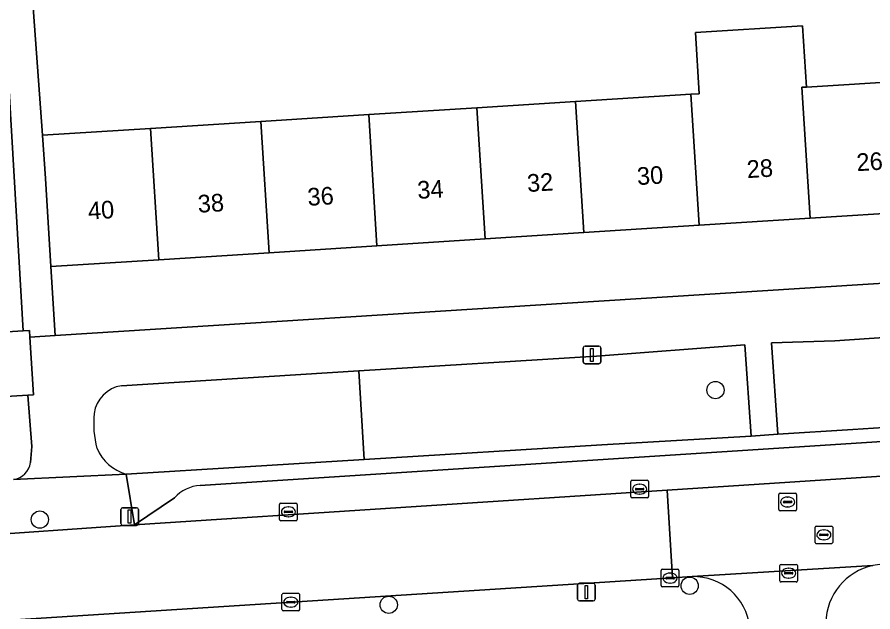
# Model space of a CAD drawing. Extents: x 159680 to 160786, y 387323 to 388340.
# Drawn here: x 160532.52 to 160580.99, y 387691.36 to 387725.08 of the extents above; entities that cross this region are included whole.
import ezdxf

# ---------------------------------------------------------------- set-up
doc = ezdxf.new("R2010")
doc.units = 0
for name, color, linetype in [('IMGEO_Boom', 7, 'Continuous'), ('IMGEO_Erf', 7, 'Continuous'), ('IMGEO_Groenvoorziening', 7, 'Continuous'), ('IMGEO_Kolk', 7, 'Continuous'), ('IMGEO_Lichtmast', 7, 'Continuous'), ('IMGEO_Pand', 7, 'Continuous'), ('IMGEO_Pand_nummerreeks', 7, 'Continuous'), ('IMGEO_Parkeervlak_open', 7, 'Continuous'), ('IMGEO_Rijbaan_lokaal_open', 7, 'Continuous'), ('IMGEO_Rioolput', 7, 'Continuous'), ('IMGEO_Voetpad_open', 7, 'Continuous')]:
    doc.layers.add(name, color=color, linetype=linetype)

msp = doc.modelspace()

# ---------------------------------------------------------------- linework, layer by layer
at = {"layer": 'IMGEO_Boom'}
for centre in [(160572.072, 387703.939), (160533.805, 387696.597), (160570.609, 387692.848), (160553.567, 387691.767)]:
    msp.add_circle(centre, 0.489, dxfattribs=at)
at = {"layer": 'IMGEO_Erf'}
for points in [[(160533.278, 387699.833), (160533.354, 387700.741), (160533.134, 387703.652), (160530.953, 387703.521), (160530.733, 387707.169), (160532.859, 387707.298), (160530.528, 387747.173)], [(160533.274, 387727.709), (160533.963, 387718.39), (160540.073, 387718.775), (160546.322, 387719.169), (160552.431, 387719.555), (160558.554, 387719.941), (160564.14, 387720.293), (160570.681, 387720.706), (160571.157, 387720.736), (160570.938, 387724.202), (160577, 387724.584), (160577.219, 387721.118), (160582.948, 387721.479)]]:
    msp.add_lwpolyline(points, dxfattribs=at)
msp.add_lwpolyline([(160596.617, 387714.908), (160589.741, 387714.469), (160583.416, 387714.065), (160577.426, 387713.683), (160571.149, 387713.282), (160564.608, 387712.865), (160559.023, 387712.508), (160552.9, 387712.118), (160546.791, 387711.728), (160540.554, 387711.33), (160534.432, 387710.939), (160534.679, 387707.033), (160596.866, 387710.964)], close=True, dxfattribs=at)
msp.add_arc((160532.158, 387699.994), 1.132, 277.8279, 351.8152, dxfattribs=at)
at = {"layer": 'IMGEO_Groenvoorziening'}
for points in [[(160582.195, 387701.852), (160581.897, 387706.94), (160578.838, 387706.727), (160575.245, 387706.61), (160575.604, 387701.433), (160579.857, 387701.705)], [(160565.643, 387700.831), (160574.091, 387701.325), (160573.741, 387706.508), (160565.33, 387705.866), (160551.877, 387705.026), (160552.17, 387700.005)]]:
    msp.add_lwpolyline(points, close=True, dxfattribs=at)
for points in [[(160551.877, 387705.026), (160538.425, 387704.187)], [(160538.697, 387699.179), (160552.17, 387700.005), (160551.877, 387705.026)]]:
    msp.add_lwpolyline(points, dxfattribs=at)
for centre, radius, start, end in [((160538.714, 387702.359), 1.851, 98.9803, 172.0494), ((160542.459, 387702.073), 5.605, 174.4482, 194.8538), ((160539.374, 387701.616), 2.529, 202.7977, 254.4834)]:
    msp.add_arc(centre, radius, start, end, dxfattribs=at)
at = {"layer": 'IMGEO_Kolk'}
for p, q in [((160567.277, 387697.898), (160567.277, 387698.75)), ((160567.352, 387698.824), (160568.204, 387698.824)), ((160568.278, 387698.75), (160568.278, 387697.898)), ((160567.536, 387698.318), (160567.536, 387698.33)), ((160567.974, 387698.281), (160567.576, 387698.281)), ((160567.579, 387698.367), (160567.977, 387698.367)), ((160567.765, 387698.604), (160567.79, 387698.604)), ((160568.02, 387698.33), (160568.02, 387698.318)), ((160568.204, 387697.824), (160567.352, 387697.824)), ((160567.788, 387698.044), (160567.763, 387698.044)), ((160547.384, 387696.61), (160547.384, 387697.462)), ((160547.459, 387697.536), (160548.311, 387697.536)), ((160547.872, 387697.316), (160547.897, 387697.316)), ((160548.385, 387697.462), (160548.385, 387696.61)), ((160547.643, 387697.03), (160547.643, 387697.042)), ((160548.081, 387696.993), (160547.683, 387696.993)), ((160547.686, 387697.079), (160548.084, 387697.079)), ((160547.895, 387696.756), (160547.87, 387696.756)), ((160548.127, 387697.042), (160548.127, 387697.03)), ((160548.311, 387696.536), (160547.459, 387696.536)), ((160568.999, 387692.856), (160568.999, 387693.708)), ((160569.074, 387693.782), (160569.926, 387693.782)), ((160569.487, 387693.562), (160569.512, 387693.562)), ((160570, 387693.708), (160570, 387692.856)), ((160569.258, 387693.276), (160569.258, 387693.288)), ((160569.696, 387693.239), (160569.298, 387693.239)), ((160569.301, 387693.325), (160569.699, 387693.325)), ((160569.51, 387693.002), (160569.485, 387693.002)), ((160569.742, 387693.288), (160569.742, 387693.276)), ((160547.595, 387692.42), (160548.447, 387692.42)), ((160569.926, 387692.782), (160569.074, 387692.782)), ((160547.52, 387691.494), (160547.52, 387692.346)), ((160547.779, 387691.914), (160547.779, 387691.926)), ((160547.822, 387691.963), (160548.22, 387691.963)), ((160548.008, 387692.2), (160548.033, 387692.2)), ((160548.263, 387691.926), (160548.263, 387691.914)), ((160548.521, 387692.346), (160548.521, 387691.494)), ((160548.447, 387691.42), (160547.595, 387691.42)), ((160548.217, 387691.877), (160547.819, 387691.877)), ((160548.031, 387691.64), (160548.006, 387691.64))]:
    msp.add_line(p, q, dxfattribs=at)
for points in [[(160567.277, 387697.898), (160567.277, 387698.75)], [(160567.352, 387698.824), (160568.204, 387698.824)], [(160568.278, 387698.75), (160568.278, 387697.898)], [(160568.204, 387697.824), (160567.352, 387697.824)], [(160547.384, 387696.61), (160547.384, 387697.462)], [(160547.459, 387697.536), (160548.311, 387697.536)], [(160548.385, 387697.462), (160548.385, 387696.61)], [(160548.311, 387696.536), (160547.459, 387696.536)], [(160568.999, 387692.856), (160568.999, 387693.708)], [(160569.074, 387693.782), (160569.926, 387693.782)], [(160570, 387693.708), (160570, 387692.856)], [(160547.595, 387692.42), (160548.447, 387692.42)], [(160569.926, 387692.782), (160569.074, 387692.782)], [(160547.52, 387691.494), (160547.52, 387692.346)], [(160548.521, 387692.346), (160548.521, 387691.494)], [(160548.447, 387691.42), (160547.595, 387691.42)]]:
    msp.add_lwpolyline(points, dxfattribs=at)
for centre, radius, start, end in [((160567.354, 387698.748), 0.0765, 91.552, 178.448), ((160567.354, 387698.748), 0.0765, 91.552, 178.448), ((160568.202, 387698.748), 0.0765, 1.552, 88.448), ((160568.202, 387698.748), 0.0765, 1.552, 88.448), ((160567.576, 387698.327), 0.0403, 85.8775, 175.7526), ((160567.573, 387698.317), 0.0366, 178.938, 274.7102), ((160567.977, 387698.324), 0.043, 264.8664, 352.4533), ((160567.981, 387698.329), 0.0386, 1.7309, 96.639), ((160567.354, 387697.9), 0.0765, 181.552, 268.448), ((160567.354, 387697.9), 0.0765, 181.552, 268.448), ((160568.202, 387697.9), 0.0765, 271.552, 358.448), ((160568.202, 387697.9), 0.0765, 271.552, 358.448), ((160547.461, 387697.46), 0.0765, 91.552, 178.448), ((160547.461, 387697.46), 0.0765, 91.552, 178.448), ((160548.309, 387697.46), 0.0765, 1.552, 88.448), ((160548.309, 387697.46), 0.0765, 1.552, 88.448), ((160547.683, 387697.039), 0.0403, 85.8775, 175.7526), ((160547.68, 387697.029), 0.0366, 178.938, 274.7102), ((160548.084, 387697.036), 0.043, 264.8664, 352.4533), ((160548.088, 387697.041), 0.0386, 1.7309, 96.639), ((160547.461, 387696.612), 0.0765, 181.552, 268.448), ((160547.461, 387696.612), 0.0765, 181.552, 268.448), ((160548.309, 387696.612), 0.0765, 271.552, 358.448), ((160548.309, 387696.612), 0.0765, 271.552, 358.448), ((160569.076, 387693.706), 0.0765, 91.552, 178.448), ((160569.076, 387693.706), 0.0765, 91.552, 178.448), ((160569.924, 387693.706), 0.0765, 1.552, 88.448), ((160569.924, 387693.706), 0.0765, 1.552, 88.448), ((160569.298, 387693.285), 0.0403, 85.8775, 175.7526), ((160569.295, 387693.275), 0.0366, 178.938, 274.7102), ((160569.699, 387693.282), 0.043, 264.8664, 352.4533), ((160569.703, 387693.287), 0.0386, 1.7309, 96.639), ((160547.597, 387692.344), 0.0765, 91.552, 178.448), ((160547.597, 387692.344), 0.0765, 91.552, 178.448), ((160548.445, 387692.344), 0.0765, 1.552, 88.448), ((160548.445, 387692.344), 0.0765, 1.552, 88.448), ((160569.076, 387692.858), 0.0765, 181.552, 268.448), ((160569.076, 387692.858), 0.0765, 181.552, 268.448), ((160569.924, 387692.858), 0.0765, 271.552, 358.448), ((160569.924, 387692.858), 0.0765, 271.552, 358.448), ((160547.819, 387691.923), 0.0403, 85.8775, 175.7526), ((160547.816, 387691.913), 0.0366, 178.938, 274.7102), ((160548.22, 387691.92), 0.043, 264.8664, 352.4533), ((160548.224, 387691.925), 0.0386, 1.7309, 96.639), ((160547.597, 387691.496), 0.0765, 181.552, 268.448), ((160547.597, 387691.496), 0.0765, 181.552, 268.448), ((160548.445, 387691.496), 0.0765, 271.552, 358.448), ((160548.445, 387691.496), 0.0765, 271.552, 358.448)]:
    msp.add_arc(centre, radius, start, end, dxfattribs=at)
for centre, major_axis, ratio, start_param, end_param in [((160567.764, 387698.324), (-0.387, 0.002), 0.722429, 4.712389, 7.853982), ((160567.789, 387698.324), (-0.39, 0.002), 0.717154, 1.570796, 4.712389), ((160547.871, 387697.036), (-0.387, 0.002), 0.722429, 4.712389, 7.853982), ((160547.896, 387697.036), (-0.39, 0.002), 0.717154, 1.570796, 4.712389), ((160569.486, 387693.282), (-0.387, 0.002), 0.722429, 4.712389, 7.853982), ((160569.511, 387693.282), (-0.39, 0.002), 0.717154, 1.570796, 4.712389), ((160548.007, 387691.92), (-0.387, 0.002), 0.722429, 4.712389, 7.853982), ((160548.032, 387691.92), (-0.39, 0.002), 0.717154, 1.570796, 4.712389)]:
    msp.add_ellipse(centre, major_axis=major_axis, ratio=ratio, start_param=start_param, end_param=end_param, dxfattribs=at)
at = {"layer": 'IMGEO_Lichtmast'}
for p, q in [((160564.582, 387705.531), (160564.582, 387706.331)), ((160564.582, 387706.331), (160564.582, 387705.531)), ((160564.682, 387706.431), (160565.472, 387706.431)), ((160565.472, 387706.431), (160564.682, 387706.431)), ((160565.572, 387706.331), (160565.572, 387705.531)), ((160565.572, 387705.531), (160565.572, 387706.331)), ((160565.472, 387705.431), (160564.682, 387705.431)), ((160564.682, 387705.431), (160565.472, 387705.431)), ((160538.496, 387697.272), (160539.286, 387697.272)), ((160539.286, 387697.272), (160538.496, 387697.272)), ((160538.396, 387696.372), (160538.396, 387697.172)), ((160538.396, 387697.172), (160538.396, 387696.372)), ((160539.386, 387697.172), (160539.386, 387696.372)), ((160539.386, 387696.372), (160539.386, 387697.172)), ((160539.286, 387696.272), (160538.496, 387696.272)), ((160538.496, 387696.272), (160539.286, 387696.272)), ((160564.262, 387692.088), (160564.262, 387692.888)), ((160564.262, 387692.888), (160564.262, 387692.088)), ((160564.362, 387692.988), (160565.152, 387692.988)), ((160565.152, 387692.988), (160564.362, 387692.988)), ((160565.252, 387692.888), (160565.252, 387692.088)), ((160565.252, 387692.088), (160565.252, 387692.888)), ((160565.152, 387691.988), (160564.362, 387691.988)), ((160564.362, 387691.988), (160565.152, 387691.988))]:
    msp.add_line(p, q, dxfattribs=at)
for points in [[(160565.002, 387706.306), (160565.152, 387706.306), (160565.152, 387705.556), (160565.002, 387705.556), (160565.002, 387706.306)], [(160538.816, 387697.147), (160538.966, 387697.147), (160538.966, 387696.397), (160538.816, 387696.397), (160538.816, 387697.147)], [(160564.682, 387692.863), (160564.832, 387692.863), (160564.832, 387692.113), (160564.682, 387692.113), (160564.682, 387692.863)]]:
    msp.add_lwpolyline(points, dxfattribs=at)
for centre, start, end in [((160564.682, 387706.331), 90, 180), ((160564.682, 387706.331), 90, 180), ((160565.472, 387706.331), 0, 90), ((160565.472, 387706.331), 360, 90), ((160564.682, 387705.531), 180, 270), ((160564.682, 387705.531), 180, 270), ((160565.472, 387705.531), 270, 0), ((160565.472, 387705.531), 270, 0), ((160538.496, 387697.172), 90, 180), ((160538.496, 387697.172), 90, 180), ((160539.286, 387697.172), 0, 90), ((160539.286, 387697.172), 360, 90), ((160538.496, 387696.372), 180, 270), ((160538.496, 387696.372), 180, 270), ((160539.286, 387696.372), 270, 0), ((160539.286, 387696.372), 270, 0), ((160564.362, 387692.888), 90, 180), ((160564.362, 387692.888), 90, 180), ((160565.152, 387692.888), 0, 90), ((160565.152, 387692.888), 360, 90), ((160564.362, 387692.088), 180, 270), ((160564.362, 387692.088), 180, 270), ((160565.152, 387692.088), 270, 0), ((160565.152, 387692.088), 270, 0)]:
    msp.add_arc(centre, 0.1, start, end, dxfattribs=at)
at = {"layer": 'IMGEO_Pand'}
for points in [[(160576.958, 387721.102), (160577.219, 387721.118), (160577, 387724.584), (160570.938, 387724.202), (160571.157, 387720.736), (160570.681, 387720.706), (160571.149, 387713.282), (160577.426, 387713.683)], [(160582.948, 387721.479), (160577.219, 387721.118), (160576.958, 387721.102), (160577.426, 387713.683), (160583.416, 387714.065)], [(160571.149, 387713.282), (160570.681, 387720.706), (160564.14, 387720.293), (160564.608, 387712.865)], [(160564.608, 387712.865), (160564.14, 387720.293), (160558.554, 387719.941), (160559.023, 387712.508)], [(160552.9, 387712.118), (160552.431, 387719.555), (160546.322, 387719.169), (160546.791, 387711.728)], [(160559.023, 387712.508), (160558.554, 387719.941), (160552.431, 387719.555), (160552.9, 387712.118)], [(160546.791, 387711.728), (160546.322, 387719.169), (160540.073, 387718.775), (160540.554, 387711.33)], [(160540.554, 387711.33), (160540.073, 387718.775), (160533.963, 387718.39), (160534.118, 387715.93), (160534.432, 387710.939)], [(160533.246, 387706.942), (160533.223, 387707.32), (160532.859, 387707.298), (160530.733, 387707.169), (160530.953, 387703.521), (160533.134, 387703.652), (160533.443, 387703.671)]]:
    msp.add_lwpolyline(points, close=True, dxfattribs=at)
at = {"layer": 'IMGEO_Parkeervlak_open'}
for points in [[(160649.915, 387705.517), (160628.312, 387704.041), (160542.88, 387698.537)], [(160569.329, 387698.274), (160583.516, 387699.185)], [(160539.168, 387696.302), (160569.329, 387698.274)], [(160541.424, 387697.839), (160539.168, 387696.302)]]:
    msp.add_lwpolyline(points, dxfattribs=at)
msp.add_arc((160543.075, 387696.264), 2.282, 94.8919, 136.3338, dxfattribs=at)
at = {"layer": 'IMGEO_Rijbaan_lokaal_open'}
for points in [[(160583.516, 387699.185), (160569.329, 387698.274), (160569.643, 387693.301), (160570.748, 387693.365), (160580.987, 387693.992)], [(160580.987, 387693.992), (160570.748, 387693.365)]]:
    msp.add_lwpolyline(points, dxfattribs=at)
for centre, radius, start, end in [((160581.688, 387690.706), 3.36, 102.0385, 179.1768), ((160581.677, 387690.78), 3.285, 92.9105, 102.1209), ((160570.821, 387690.152), 3.213, 6.3346, 91.306)]:
    msp.add_arc(centre, radius, start, end, dxfattribs=at)
at = {"layer": 'IMGEO_Rioolput'}
for p, q in [((160575.658, 387697.167), (160575.658, 387698.019)), ((160575.733, 387698.093), (160576.585, 387698.093)), ((160576.146, 387697.873), (160576.171, 387697.873)), ((160576.659, 387698.019), (160576.659, 387697.167)), ((160575.917, 387697.587), (160575.917, 387697.599)), ((160576.355, 387697.55), (160575.957, 387697.55)), ((160575.96, 387697.636), (160576.358, 387697.636)), ((160576.169, 387697.313), (160576.144, 387697.313)), ((160576.401, 387697.599), (160576.401, 387697.587)), ((160576.585, 387697.093), (160575.733, 387697.093)), ((160577.709, 387695.307), (160577.709, 387696.159)), ((160577.784, 387696.233), (160578.636, 387696.233)), ((160578.011, 387695.776), (160578.409, 387695.776)), ((160578.197, 387696.013), (160578.222, 387696.013)), ((160578.71, 387696.159), (160578.71, 387695.307)), ((160577.968, 387695.727), (160577.968, 387695.739)), ((160578.406, 387695.69), (160578.008, 387695.69)), ((160578.22, 387695.453), (160578.195, 387695.453)), ((160578.452, 387695.739), (160578.452, 387695.727)), ((160578.636, 387695.233), (160577.784, 387695.233)), ((160575.717, 387693.134), (160575.717, 387693.986)), ((160575.792, 387694.06), (160576.644, 387694.06)), ((160576.205, 387693.84), (160576.23, 387693.84)), ((160576.718, 387693.986), (160576.718, 387693.134)), ((160575.976, 387693.554), (160575.976, 387693.566)), ((160576.414, 387693.517), (160576.016, 387693.517)), ((160576.019, 387693.603), (160576.417, 387693.603)), ((160576.46, 387693.566), (160576.46, 387693.554)), ((160576.644, 387693.06), (160575.792, 387693.06)), ((160576.228, 387693.28), (160576.203, 387693.28))]:
    msp.add_line(p, q, dxfattribs=at)
for points in [[(160575.658, 387697.167), (160575.658, 387698.019)], [(160575.733, 387698.093), (160576.585, 387698.093)], [(160576.659, 387698.019), (160576.659, 387697.167)], [(160576.585, 387697.093), (160575.733, 387697.093)], [(160577.709, 387695.307), (160577.709, 387696.159)], [(160577.784, 387696.233), (160578.636, 387696.233)], [(160578.71, 387696.159), (160578.71, 387695.307)], [(160578.636, 387695.233), (160577.784, 387695.233)], [(160575.717, 387693.134), (160575.717, 387693.986)], [(160575.792, 387694.06), (160576.644, 387694.06)], [(160576.718, 387693.986), (160576.718, 387693.134)], [(160576.644, 387693.06), (160575.792, 387693.06)]]:
    msp.add_lwpolyline(points, dxfattribs=at)
for centre, radius, start, end in [((160575.735, 387698.017), 0.0765, 91.552, 178.448), ((160575.735, 387698.017), 0.0765, 91.552, 178.448), ((160576.583, 387698.017), 0.0765, 1.552, 88.448), ((160576.583, 387698.017), 0.0765, 1.552, 88.448), ((160575.957, 387697.596), 0.0403, 85.8775, 175.7526), ((160575.954, 387697.586), 0.0366, 178.938, 274.7102), ((160576.358, 387697.593), 0.043, 264.8664, 352.4533), ((160576.362, 387697.598), 0.0386, 1.7309, 96.639), ((160575.735, 387697.169), 0.0765, 181.552, 268.448), ((160575.735, 387697.169), 0.0765, 181.552, 268.448), ((160576.583, 387697.169), 0.0765, 271.552, 358.448), ((160576.583, 387697.169), 0.0765, 271.552, 358.448), ((160577.786, 387696.157), 0.0765, 91.552, 178.448), ((160577.786, 387696.157), 0.0765, 91.552, 178.448), ((160578.008, 387695.736), 0.0403, 85.8775, 175.7526), ((160578.413, 387695.738), 0.0386, 1.7309, 96.639), ((160578.634, 387696.157), 0.0765, 1.552, 88.448), ((160578.634, 387696.157), 0.0765, 1.552, 88.448), ((160577.786, 387695.309), 0.0765, 181.552, 268.448), ((160577.786, 387695.309), 0.0765, 181.552, 268.448), ((160578.005, 387695.726), 0.0366, 178.938, 274.7102), ((160578.409, 387695.733), 0.043, 264.8664, 352.4533), ((160578.634, 387695.309), 0.0765, 271.552, 358.448), ((160578.634, 387695.309), 0.0765, 271.552, 358.448), ((160575.794, 387693.984), 0.0765, 91.552, 178.448), ((160575.794, 387693.984), 0.0765, 91.552, 178.448), ((160576.642, 387693.984), 0.0765, 1.552, 88.448), ((160576.642, 387693.984), 0.0765, 1.552, 88.448), ((160576.016, 387693.563), 0.0403, 85.8775, 175.7526), ((160576.013, 387693.553), 0.0366, 178.938, 274.7102), ((160576.417, 387693.56), 0.043, 264.8664, 352.4533), ((160576.421, 387693.565), 0.0386, 1.7309, 96.639), ((160575.794, 387693.136), 0.0765, 181.552, 268.448), ((160575.794, 387693.136), 0.0765, 181.552, 268.448), ((160576.642, 387693.136), 0.0765, 271.552, 358.448), ((160576.642, 387693.136), 0.0765, 271.552, 358.448)]:
    msp.add_arc(centre, radius, start, end, dxfattribs=at)
for centre, major_axis, ratio, start_param, end_param in [((160576.145, 387697.593), (-0.387, 0.002), 0.722429, 4.712389, 7.853982), ((160576.17, 387697.593), (-0.39, 0.002), 0.717154, 1.570796, 4.712389), ((160578.196, 387695.733), (-0.387, 0.002), 0.722429, 4.712389, 7.853982), ((160578.221, 387695.733), (-0.39, 0.002), 0.717154, 1.570796, 4.712389), ((160576.204, 387693.56), (-0.387, 0.002), 0.722429, 4.712389, 7.853982), ((160576.229, 387693.56), (-0.39, 0.002), 0.717154, 1.570796, 4.712389)]:
    msp.add_ellipse(centre, major_axis=major_axis, ratio=ratio, start_param=start_param, end_param=end_param, dxfattribs=at)
at = {"layer": 'IMGEO_Voetpad_open'}
for points in [[(160530.528, 387747.173), (160532.859, 387707.298), (160533.223, 387707.32), (160533.246, 387706.942), (160534.679, 387707.033), (160534.432, 387710.939), (160534.118, 387715.93), (160533.963, 387718.39), (160533.274, 387727.709)], [(160662.445, 387708.982), (160662.254, 387711.836), (160662.013, 387715.081), (160661.877, 387715.072), (160660.42, 387714.98), (160598.391, 387711.06), (160596.866, 387710.964), (160534.679, 387707.033), (160533.246, 387706.942), (160533.443, 387703.671), (160533.134, 387703.652), (160533.354, 387700.741), (160533.278, 387699.833)], [(160538.425, 387704.187), (160551.877, 387705.026), (160565.33, 387705.866), (160573.741, 387706.508), (160574.091, 387701.325), (160575.604, 387701.433), (160575.245, 387706.61), (160578.838, 387706.727), (160581.897, 387706.94), (160596.965, 387707.899), (160597.278, 387702.821), (160598.797, 387702.863), (160598.394, 387707.94)], [(160650.583, 387705.155), (160651.585, 387704.233), (160652.23, 387703.822), (160652.059, 387706.297), (160643.845, 387705.779), (160630.614, 387704.945), (160629.146, 387704.763), (160617.831, 387704.055), (160617.232, 387704.017), (160613.971, 387703.813), (160598.797, 387702.863), (160597.278, 387702.821), (160582.195, 387701.852), (160579.857, 387701.705), (160575.604, 387701.433), (160574.091, 387701.325), (160565.643, 387700.831), (160552.17, 387700.005), (160538.697, 387699.179), (160539.168, 387696.302), (160541.424, 387697.839)], [(160542.88, 387698.537), (160628.312, 387704.041)], [(160532.312, 387698.873), (160538.697, 387699.179)], [(160539.168, 387696.302), (160538.697, 387699.179), (160532.312, 387698.873)], [(160569.643, 387693.301), (160569.329, 387698.274), (160539.168, 387696.302), (160529.388, 387695.617), (160517.237, 387694.918), (160510.72, 387694.47)], [(160510.72, 387694.47), (160517.237, 387694.918), (160529.388, 387695.617), (160539.168, 387696.302)], [(160570.748, 387693.365), (160569.643, 387693.301), (160511.99, 387689.618), (160510.699, 387689.526)], [(160510.699, 387689.526), (160511.99, 387689.618), (160569.643, 387693.301)]]:
    msp.add_lwpolyline(points, dxfattribs=at)
for centre, radius, start, end in [((160538.714, 387702.359), 1.851, 98.9803, 172.0494), ((160542.459, 387702.073), 5.605, 174.4482, 194.8538), ((160539.374, 387701.616), 2.529, 202.7977, 254.4834), ((160532.158, 387699.994), 1.132, 277.8279, 351.8152), ((160543.075, 387696.264), 2.282, 94.8919, 136.3338), ((160581.688, 387690.706), 3.36, 102.0385, 179.1768), ((160581.677, 387690.78), 3.285, 92.9105, 102.1209), ((160570.821, 387690.152), 3.213, 6.3346, 91.306)]:
    msp.add_arc(centre, radius, start, end, dxfattribs=at)

# ---------------------------------------------------------------- texts
at = {"layer": 'IMGEO_Pand_nummerreeks'}
for s, rotation, p in [('26', 3.6096, (160580.089, 387716.345)), ('30', 3.6087, (160567.655, 387715.559)), ('28', 3.6096, (160573.874, 387715.953)), ('32', 3.6087, (160561.43, 387715.166)), ('34', 3.6087, (160555.214, 387714.775)), ('36', 3.6087, (160548.995, 387714.383)), ('40', 3.6087, (160536.561, 387713.598)), ('38', 3.6087, (160542.78, 387713.991))]:
    msp.add_text(s, height=1, rotation=rotation, dxfattribs=at).set_placement(p)

doc.saveas('drawing.dxf')
